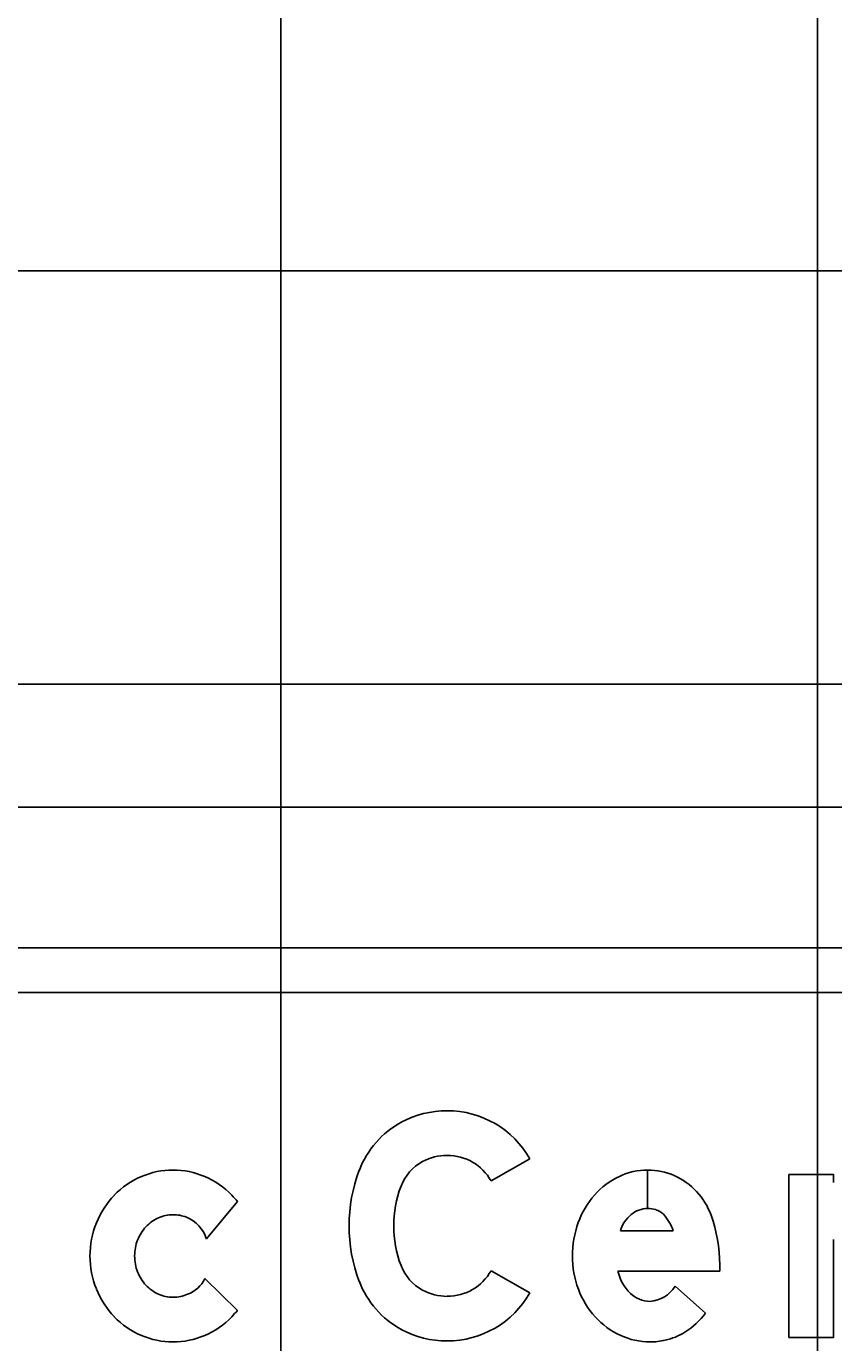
# Model space of a CAD drawing. Extents: x 2193008 to 2198143, y 1236112 to 1237864.
# Drawn here: x 2195969.758 to 2195972.767, y 1237195.109 to 1237200.018 of the extents above; entities that cross this region are included whole.
import ezdxf

# ---------------------------------------------------------------- set-up
doc = ezdxf.new("R2010")
doc.units = 0
for name, color, linetype in [('GSBWFILL', 7, 'Continuous'), ('GSCOLORFILL', 7, 'Continuous'), ('GSDIMS', 7, 'Continuous'), ('GSOUTLINE', 7, 'Continuous'), ('M-ROADS', 7, 'Continuous')]:
    doc.layers.add(name, color=color, linetype=linetype)

msp = doc.modelspace()

# ---------------------------------------------------------------- linework, layer by layer
at = {"layer": 'GSBWFILL'}
for p, q in [((2195972.0737, 1237195.7529), (2195972.0737, 1237195.6093)), ((2195972.0737, 1237195.6093), (2195972.0737, 1237195.7529)), ((2195970.4287, 1237195.4957), (2195970.5443, 1237195.6352)), ((2195971.9721, 1237195.5258), (2195972.1693, 1237195.5258)), ((2195970.5443, 1237195.2295), (2195970.4229, 1237195.3482)), ((2195972.176, 1237195.3196), (2195972.2899, 1237195.2187))]:
    msp.add_line(p, q, dxfattribs=at)
for points in [[(2195971.6349, 1237195.7944), (2195971.4901, 1237195.7123)], [(2195972.7671, 1237195.7062), (2195972.7671, 1237195.7362), (2195972.6006, 1237195.7362), (2195972.6006, 1237195.1285), (2195972.7671, 1237195.1285), (2195972.7671, 1237195.4936)], [(2195971.4901, 1237195.3772), (2195971.6349, 1237195.2951)], [(2195972.3425, 1237195.3997), (2195972.3425, 1237195.376), (2195971.9626, 1237195.376)]]:
    msp.add_lwpolyline(points, dxfattribs=at)
for centre, radius, start, end in [((2195971.3265, 1237195.6143), 0.3598, 90, 118.3757), ((2195971.3265, 1237195.6196), 0.3545, 29.5433, 90), ((2195971.3178, 1237195.6306), 0.3413, 118.3757, 159.0883), ((2195971.3265, 1237195.6143), 0.1933, 90, 118.3757), ((2195971.3265, 1237195.6196), 0.188, 29.5433, 90), ((2195970.3046, 1237195.4534), 0.2995, 90, 113.2047), ((2195970.3046, 1237195.4534), 0.2995, 66.7953, 90), ((2195971.5424, 1237195.5447), 0.5818, 159.0883, 200.9117), ((2195971.3178, 1237195.6306), 0.1748, 118.3757, 159.0883), ((2195972.0737, 1237195.5063), 0.2466, 90, 115.3224), ((2195972.0737, 1237195.5063), 0.2466, 66.2413, 89.9903), ((2195970.309, 1237195.4432), 0.3106, 113.2047, 135.9845), ((2195970.3002, 1237195.4432), 0.3106, 44.0155, 66.7953), ((2195972.0906, 1237195.4705), 0.2862, 115.3224, 138.8015), ((2195972.0674, 1237195.4965), 0.2581, 19.9901, 65.8469), ((2195970.3158, 1237195.4366), 0.32, 135.9845, 158.1878), ((2195970.2934, 1237195.4366), 0.32, 38.3623, 44.0156), ((2195971.5424, 1237195.5447), 0.4153, 159.0883, 200.9117), ((2195972.117, 1237195.4474), 0.3213, 138.8015, 160.0695), ((2195972.0737, 1237195.5128), 0.0965, 90, 129.2086), ((2195972.0737, 1237195.4974), 0.1119, 74.2341, 89.9787), ((2195972.0871, 1237195.545), 0.0624, 43.3306, 74.2341), ((2195970.3264, 1237195.4324), 0.3315, 158.1878, 180), ((2195970.309, 1237195.443), 0.1443, 114.0149, 137.0868), ((2195970.3046, 1237195.453), 0.1334, 90, 114.0149), ((2195970.3046, 1237195.453), 0.1334, 68.2139, 90), ((2195970.3081, 1237195.4596), 0.1259, 16.6445, 68.5706), ((2195972.1584, 1237195.4324), 0.3653, 160.0695, 180), ((2195972.0972, 1237195.4878), 0.1308, 130.2868, 163.0777), ((2195972.0127, 1237195.4747), 0.1648, 18.0656, 43.3306), ((2195971.8014, 1237195.3997), 0.5411, 0, 19.9901), ((2195970.316, 1237195.4365), 0.1538, 137.0868, 158.9389), ((2195970.3268, 1237195.4324), 0.1654, 158.9389, 180), ((2195970.3264, 1237195.4324), 0.3315, 180, 201.8122), ((2195970.3268, 1237195.4324), 0.1654, 180, 201.0611), ((2195972.1475, 1237195.4324), 0.3544, 180, 200.5021), ((2195970.316, 1237195.4282), 0.1538, 201.0612, 222.9132), ((2195971.3178, 1237195.4589), 0.1748, 200.9117, 241.6243), ((2195971.3265, 1237195.4699), 0.188, 270, 330.4567), ((2195972.1226, 1237195.4113), 0.1638, 192.4467, 226.2893), ((2195970.3158, 1237195.4281), 0.32, 201.8122, 224.0155), ((2195970.309, 1237195.4217), 0.1443, 222.9132, 245.9851), ((2195970.322, 1237195.3947), 0.1111, 289.3607, 335.2803), ((2195971.3178, 1237195.4589), 0.3413, 200.9117, 241.6243), ((2195971.3265, 1237195.4751), 0.1933, 241.6243, 270), ((2195972.1157, 1237195.4205), 0.3205, 200.5021, 222.0738), ((2195972.0743, 1237195.3824), 0.1195, 273.8929, 328.2838), ((2195970.3046, 1237195.4117), 0.1334, 245.9851, 270), ((2195970.3046, 1237195.4117), 0.1334, 270, 294.0149), ((2195971.3265, 1237195.4699), 0.3545, 270, 330.4567), ((2195972.0839, 1237195.3715), 0.1083, 226.5476, 269.2365), ((2195970.2934, 1237195.4281), 0.32, 315.9845, 321.6377), ((2195972.0459, 1237195.4099), 0.31, 302.591, 321.9228), ((2195970.309, 1237195.4215), 0.3106, 224.0155, 246.7953), ((2195970.3002, 1237195.4215), 0.3106, 293.2047, 315.9845), ((2195971.3265, 1237195.4751), 0.3598, 241.6243, 270), ((2195972.0955, 1237195.4022), 0.2932, 222.0738, 245.3524), ((2195970.3046, 1237195.4113), 0.2995, 246.7953, 270), ((2195970.3046, 1237195.4113), 0.2995, 270, 293.2047), ((2195972.0824, 1237195.3738), 0.2619, 245.3524, 270), ((2195972.0824, 1237195.3738), 0.2619, 270, 282.4743), ((2195972.0896, 1237195.3416), 0.2289, 282.4743, 302.591)]:
    msp.add_arc(centre, radius, start, end, dxfattribs=at)
at = {"layer": 'GSCOLORFILL'}
for p, q in [((2195982.0245, 1237196.5812), (2195967.3725, 1237196.5812)), ((2195967.3725, 1237196.4147), (2195982.0245, 1237196.4147)), ((2195972.0737, 1237195.7529), (2195972.0737, 1237195.6093)), ((2195972.0737, 1237195.6093), (2195972.0737, 1237195.7529)), ((2195970.4287, 1237195.4957), (2195970.5443, 1237195.6352)), ((2195971.9721, 1237195.5258), (2195972.1693, 1237195.5258)), ((2195970.5443, 1237195.2295), (2195970.4229, 1237195.3482)), ((2195972.176, 1237195.3196), (2195972.2899, 1237195.2187))]:
    msp.add_line(p, q, dxfattribs=at)
for points in [[(2195971.6349, 1237195.7944), (2195971.4901, 1237195.7123)], [(2195972.7671, 1237195.7062), (2195972.7671, 1237195.7362), (2195972.6006, 1237195.7362), (2195972.6006, 1237195.1285), (2195972.7671, 1237195.1285), (2195972.7671, 1237195.4936)], [(2195971.4901, 1237195.3772), (2195971.6349, 1237195.2951)], [(2195972.3425, 1237195.3997), (2195972.3425, 1237195.376), (2195971.9626, 1237195.376)]]:
    msp.add_lwpolyline(points, dxfattribs=at)
for centre, radius, start, end in [((2195971.3265, 1237195.6143), 0.3598, 90, 118.3757), ((2195971.3265, 1237195.6196), 0.3545, 29.5433, 90), ((2195971.3178, 1237195.6306), 0.3413, 118.3757, 159.0883), ((2195971.3265, 1237195.6143), 0.1933, 90, 118.3757), ((2195971.3265, 1237195.6196), 0.188, 29.5433, 90), ((2195970.3046, 1237195.4534), 0.2995, 90, 113.2047), ((2195970.3046, 1237195.4534), 0.2995, 66.7953, 90), ((2195971.5424, 1237195.5447), 0.5818, 159.0883, 200.9117), ((2195971.3178, 1237195.6306), 0.1748, 118.3757, 159.0883), ((2195972.0737, 1237195.5063), 0.2466, 90, 115.3224), ((2195972.0737, 1237195.5063), 0.2466, 66.2413, 89.9903), ((2195970.309, 1237195.4432), 0.3106, 113.2047, 135.9845), ((2195970.3002, 1237195.4432), 0.3106, 44.0155, 66.7953), ((2195972.0906, 1237195.4705), 0.2862, 115.3224, 138.8015), ((2195972.0674, 1237195.4965), 0.2581, 19.9901, 65.8469), ((2195970.3158, 1237195.4366), 0.32, 135.9845, 158.1878), ((2195970.2934, 1237195.4366), 0.32, 38.3623, 44.0156), ((2195971.5424, 1237195.5447), 0.4153, 159.0883, 200.9117), ((2195972.117, 1237195.4474), 0.3213, 138.8015, 160.0695), ((2195972.0737, 1237195.5128), 0.0965, 90, 129.2086), ((2195972.0737, 1237195.4974), 0.1119, 74.2341, 89.9787), ((2195972.0871, 1237195.545), 0.0624, 43.3306, 74.2341), ((2195970.3264, 1237195.4324), 0.3315, 158.1878, 180), ((2195970.309, 1237195.443), 0.1443, 114.0149, 137.0868), ((2195970.3046, 1237195.453), 0.1334, 90, 114.0149), ((2195970.3046, 1237195.453), 0.1334, 68.2139, 90), ((2195970.3081, 1237195.4596), 0.1259, 16.6445, 68.5706), ((2195972.1584, 1237195.4324), 0.3653, 160.0695, 180), ((2195972.0972, 1237195.4878), 0.1308, 130.2868, 163.0777), ((2195972.0127, 1237195.4747), 0.1648, 18.0656, 43.3306), ((2195971.8014, 1237195.3997), 0.5411, 0, 19.9901), ((2195970.316, 1237195.4365), 0.1538, 137.0868, 158.9389), ((2195970.3268, 1237195.4324), 0.1654, 158.9389, 180), ((2195970.3264, 1237195.4324), 0.3315, 180, 201.8122), ((2195970.3268, 1237195.4324), 0.1654, 180, 201.0611), ((2195972.1475, 1237195.4324), 0.3544, 180, 200.5021), ((2195970.316, 1237195.4282), 0.1538, 201.0612, 222.9132), ((2195971.3178, 1237195.4589), 0.1748, 200.9117, 241.6243), ((2195971.3265, 1237195.4699), 0.188, 270, 330.4567), ((2195972.1226, 1237195.4113), 0.1638, 192.4467, 226.2893), ((2195970.3158, 1237195.4281), 0.32, 201.8122, 224.0155), ((2195970.309, 1237195.4217), 0.1443, 222.9132, 245.9851), ((2195970.322, 1237195.3947), 0.1111, 289.3607, 335.2803), ((2195971.3178, 1237195.4589), 0.3413, 200.9117, 241.6243), ((2195971.3265, 1237195.4751), 0.1933, 241.6243, 270), ((2195972.1157, 1237195.4205), 0.3205, 200.5021, 222.0738), ((2195972.0743, 1237195.3824), 0.1195, 273.8929, 328.2838), ((2195970.3046, 1237195.4117), 0.1334, 245.9851, 270), ((2195970.3046, 1237195.4117), 0.1334, 270, 294.0149), ((2195971.3265, 1237195.4699), 0.3545, 270, 330.4567), ((2195972.0839, 1237195.3715), 0.1083, 226.5476, 269.2365), ((2195970.2934, 1237195.4281), 0.32, 315.9845, 321.6377), ((2195972.0459, 1237195.4099), 0.31, 302.591, 321.9228), ((2195970.309, 1237195.4215), 0.3106, 224.0155, 246.7953), ((2195970.3002, 1237195.4215), 0.3106, 293.2047, 315.9845), ((2195971.3265, 1237195.4751), 0.3598, 241.6243, 270), ((2195972.0955, 1237195.4022), 0.2932, 222.0738, 245.3524), ((2195970.3046, 1237195.4113), 0.2995, 246.7953, 270), ((2195970.3046, 1237195.4113), 0.2995, 270, 293.2047), ((2195972.0824, 1237195.3738), 0.2619, 245.3524, 270), ((2195972.0824, 1237195.3738), 0.2619, 270, 282.4743), ((2195972.0896, 1237195.3416), 0.2289, 282.4743, 302.591)]:
    msp.add_arc(centre, radius, start, end, dxfattribs=at)
at = {"layer": 'GSDIMS'}
msp.add_line((2195966.7065, 1237197.5647), (2195982.6905, 1237197.5647), dxfattribs=at)
at = {"layer": 'GSOUTLINE'}
for p, q in [((2195970.4287, 1237195.4957), (2195970.5443, 1237195.6352)), ((2195971.9721, 1237195.5258), (2195972.1693, 1237195.5258)), ((2195970.5443, 1237195.2295), (2195970.4229, 1237195.3482)), ((2195972.2899, 1237195.2187), (2195972.176, 1237195.3196))]:
    msp.add_line(p, q, dxfattribs=at)
for points in [[(2195971.6349, 1237195.7944), (2195971.4901, 1237195.7123)], [(2195972.7671, 1237195.7062), (2195972.7671, 1237195.7362), (2195972.6006, 1237195.7362), (2195972.6006, 1237195.1285), (2195972.7671, 1237195.1285), (2195972.7671, 1237195.4936)], [(2195971.4901, 1237195.3772), (2195971.6349, 1237195.2951)], [(2195971.9626, 1237195.376), (2195972.3425, 1237195.376), (2195972.3425, 1237195.3997)]]:
    msp.add_lwpolyline(points, dxfattribs=at)
for centre, radius, start, end in [((2195971.3265, 1237195.6143), 0.3598, 90, 118.3757), ((2195971.3265, 1237195.6196), 0.3545, 29.5433, 90), ((2195971.3178, 1237195.6306), 0.3413, 118.3757, 159.0883), ((2195971.3265, 1237195.6143), 0.1933, 90, 118.3757), ((2195971.3265, 1237195.6196), 0.188, 29.5433, 90), ((2195970.3046, 1237195.4534), 0.2995, 90, 113.2047), ((2195970.3046, 1237195.4534), 0.2995, 66.7953, 90), ((2195971.5424, 1237195.5447), 0.5818, 159.0883, 200.9117), ((2195971.3178, 1237195.6306), 0.1748, 118.3757, 159.0883), ((2195972.0737, 1237195.5063), 0.2466, 90, 115.3224), ((2195972.0737, 1237195.5063), 0.2466, 66.2413, 90), ((2195970.309, 1237195.4432), 0.3106, 113.2047, 135.9845), ((2195970.3002, 1237195.4432), 0.3106, 44.0155, 66.7953), ((2195972.0906, 1237195.4705), 0.2862, 115.3224, 138.8015), ((2195972.0674, 1237195.4965), 0.2581, 19.9901, 65.8469), ((2195970.3158, 1237195.4366), 0.32, 135.9845, 158.1878), ((2195970.2934, 1237195.4366), 0.32, 38.3623, 44.0156), ((2195971.5424, 1237195.5447), 0.4153, 159.0883, 200.9117), ((2195972.117, 1237195.4474), 0.3213, 138.8015, 160.0695), ((2195972.0737, 1237195.5128), 0.0965, 90, 129.2086), ((2195972.0737, 1237195.4974), 0.1119, 74.2341, 90), ((2195972.0871, 1237195.545), 0.0624, 43.3306, 74.2341), ((2195970.3264, 1237195.4324), 0.3315, 158.1878, 180), ((2195970.309, 1237195.443), 0.1443, 114.0149, 137.0868), ((2195970.3046, 1237195.453), 0.1334, 90, 114.0149), ((2195970.3046, 1237195.453), 0.1334, 68.2139, 90), ((2195970.3081, 1237195.4596), 0.1259, 16.6445, 68.5706), ((2195972.1584, 1237195.4324), 0.3653, 160.0695, 180), ((2195972.0972, 1237195.4878), 0.1308, 130.2868, 163.0777), ((2195972.0127, 1237195.4747), 0.1648, 18.0656, 43.3306), ((2195971.8014, 1237195.3997), 0.5411, 0, 19.9901), ((2195970.316, 1237195.4365), 0.1538, 137.0868, 158.9389), ((2195970.3268, 1237195.4324), 0.1654, 158.9389, 180), ((2195970.3264, 1237195.4324), 0.3315, 180, 201.8122), ((2195970.3268, 1237195.4324), 0.1654, 180, 201.0611), ((2195972.1475, 1237195.4324), 0.3544, 180, 200.5021), ((2195970.316, 1237195.4282), 0.1538, 201.0612, 222.9132), ((2195971.3178, 1237195.4589), 0.1748, 200.9117, 241.6243), ((2195971.3265, 1237195.4699), 0.188, 270, 330.4567), ((2195972.1226, 1237195.4113), 0.1638, 192.4467, 226.2893), ((2195970.3158, 1237195.4281), 0.32, 201.8122, 224.0155), ((2195970.309, 1237195.4217), 0.1443, 222.9132, 245.9851), ((2195970.322, 1237195.3947), 0.1111, 289.3607, 335.2803), ((2195971.3178, 1237195.4589), 0.3413, 200.9117, 241.6243), ((2195971.3265, 1237195.4751), 0.1933, 241.6243, 270), ((2195972.1157, 1237195.4205), 0.3205, 200.5021, 222.0738), ((2195972.0743, 1237195.3824), 0.1195, 273.8929, 328.2838), ((2195970.3046, 1237195.4117), 0.1334, 245.9851, 270), ((2195970.3046, 1237195.4117), 0.1334, 270, 294.0149), ((2195971.3265, 1237195.4699), 0.3545, 270, 330.4567), ((2195972.0839, 1237195.3715), 0.1083, 226.5476, 269.2365), ((2195970.2934, 1237195.4281), 0.32, 315.9845, 321.6377), ((2195972.0459, 1237195.4099), 0.31, 302.591, 321.9228), ((2195970.309, 1237195.4215), 0.3106, 224.0155, 246.7953), ((2195970.3002, 1237195.4215), 0.3106, 293.2047, 315.9845), ((2195971.3265, 1237195.4751), 0.3598, 241.6243, 270), ((2195972.0955, 1237195.4022), 0.2932, 222.0738, 245.3524), ((2195970.3046, 1237195.4113), 0.2995, 246.7953, 270), ((2195970.3046, 1237195.4113), 0.2995, 270, 293.2047), ((2195972.0824, 1237195.3738), 0.2619, 245.3524, 270), ((2195972.0824, 1237195.3738), 0.2619, 270, 282.4743), ((2195972.0896, 1237195.3416), 0.2289, 282.4743, 302.591)]:
    msp.add_arc(centre, radius, start, end, dxfattribs=at)
at = {"layer": 'M-ROADS'}
for p, q in [((2195970.7065, 1237163.1062), (2195970.7065, 1237223.1062)), ((2195972.7065, 1237163.1062), (2195972.7065, 1237223.1062)), ((2195924.7065, 1237199.1062), (2196054.7065, 1237199.1062)), ((2195924.7065, 1237197.1062), (2196054.7065, 1237197.1062))]:
    msp.add_line(p, q, dxfattribs=at)

doc.saveas('drawing.dxf')
